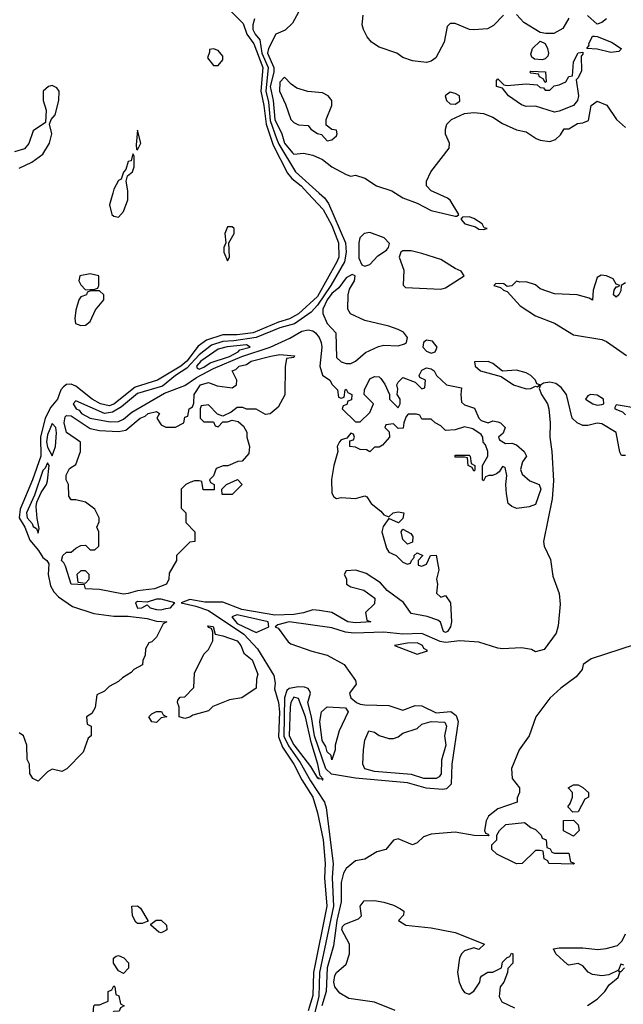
# Model space of a CAD drawing. Header units: inches. Extents: x 2348352 to 2479776, y 460422 to 613655.
# Tile 394 of 590: x 2410713 to 2413260, y 546576 to 550732. Entities that reach past the tile are written whole.
import ezdxf

# ---------------------------------------------------------------- set-up
doc = ezdxf.new("R2010")
doc.units = ezdxf.units.IN
doc.header["$MEASUREMENT"] = 0
doc.layers.add('C4514', color=7, linetype='Continuous')
doc.layers.add('C4515', color=7, linetype='Continuous')

msp = doc.modelspace()

# ---------------------------------------------------------------- linework, layer by layer
at = {"layer": 'C4514', "color": 4}
for points, elevation in [([(2411928.7, 550000), (2411993.8, 549930), (2412030, 549863.7), (2412058.6, 549790), (2412059.3, 549730), (2412051.8, 549710), (2411970, 549563.8), (2411890, 549489.8), (2411851.5, 549468.5), (2411804.7, 549455.3), (2411698, 549410), (2411630, 549401.2), (2411570, 549401.5), (2411501.2, 549378.8), (2411466.5, 549353.5), (2411418.6, 549290), (2411393.2, 549270), (2411294, 549210), (2411199.8, 549180.2), (2411110, 549108.4), (2411090, 549101.5), (2411053.6, 549110), (2411018.7, 549130), (2410950, 549184.7), (2410930, 549193.6), (2410910, 549191.6), (2410897.5, 549182.5), (2410886.7, 549170), (2410872, 549130), (2410843.7, 549096.3), (2410820.6, 549050), (2410800.1, 548970), (2410802.3, 548890), (2410767.2, 548790), (2410714.4, 548665.6), (2410711, 548630), (2410733.8, 548590), (2410755.4, 548535.4), (2410791.7, 548491.7), (2410810, 548462), (2410826.8, 548450), (2410834.9, 548434.9), (2410832.9, 548390), (2410842.7, 548342.7), (2410856.5, 548316.5), (2410875.8, 548295.8), (2410935.8, 548255.8), (2411025.7, 548225.7), (2411110, 548214.9), (2411170, 548214.9), (2411250, 548204), (2411290, 548193), (2411334, 548190), (2411318, 548182), (2411290, 548126), (2411270, 548106), (2411258, 548102), (2411243.6, 548076.4), (2411242, 548050), (2411232.7, 548027.3), (2411231.1, 548008.9), (2411194, 547990), (2411183.6, 547976.4), (2411146.4, 547953.6), (2411130, 547938), (2411090, 547918), (2411070, 547898), (2411038, 547882), (2411031.6, 547828.4), (2411016.9, 547803.1), (2410994, 547790), (2410998, 547758), (2411014, 547750), (2411014, 547710), (2411001, 547699), (2410979.8, 547640.2), (2410912, 547570), (2410890, 547559), (2410850, 547568), (2410830, 547558), (2410790, 547518), (2410768, 547530), (2410755.3, 547550), (2410754, 547590), (2410744, 547610), (2410742, 547670), (2410728.9, 547708.9), (2410710, 547722)], 24), ([(2411976.2, 550000), (2411999.2, 549979.2), (2412016.3, 549956.3), (2412088, 549790), (2412090.2, 549750.2), (2412083.5, 549710), (2412025.7, 549610), (2411970, 549526.6), (2411943.2, 549496.8), (2411871.8, 549448.2), (2411810, 549430.5), (2411710.1, 549389.9), (2411616.1, 549376.1), (2411570, 549374.1), (2411522.2, 549357.8), (2411470, 549316.8), (2411418.4, 549261.6), (2411370.2, 549230), (2411315.1, 549184.9), (2411210, 549154.5), (2411142.1, 549097.9), (2411104.4, 549075.6), (2411070, 549069.6), (2410950, 549123.7), (2410938, 549110), (2410950.6, 549090), (2410963.2, 549083.2), (2410973.4, 549070), (2411010, 549049.3), (2411094.7, 549034.7), (2411130, 549035.6), (2411150, 549045.4), (2411185.2, 549074.8), (2411324.1, 549155.9), (2411410, 549187.5), (2411459, 549221), (2411530, 549259.5), (2411650, 549310.8), (2411769.6, 549350), (2411852.2, 549387.8), (2411903, 549417), (2411930, 549422.9), (2411950, 549418.5), (2411961.1, 549410), (2411976.9, 549390), (2411985.2, 549370), (2411987.9, 549350), (2411978.7, 549270), (2411990, 549231), (2412022, 549210), (2412031.6, 549191.6), (2412054, 549170), (2412058, 549138), (2412070, 549134), (2412082, 549138), (2412086, 549170), (2412090, 549172), (2412098, 549158), (2412114, 549150), (2412112.7, 549127.3), (2412098, 549122), (2412092.7, 549107.3), (2412078, 549102), (2412074, 549090), (2412130, 549034), (2412150, 549034), (2412190, 549074), (2412206, 549110), (2412166, 549150), (2412168, 549170), (2412190, 549216), (2412210, 549226), (2412230, 549224.7), (2412237.3, 549217.3), (2412254, 549194), (2412274, 549150), (2412274, 549130), (2412310, 549094), (2412318, 549110), (2412318, 549130), (2412306, 549150), (2412308, 549172), (2412304, 549190), (2412310, 549202), (2412330, 549222), (2412382, 549202), (2412410, 549174), (2412422, 549178), (2412426, 549210), (2412402, 549222), (2412398, 549230), (2412410, 549252), (2412430, 549262), (2412450, 549258), (2412462, 549250), (2412472, 549230), (2412514, 549190), (2412578, 549178), (2412574, 549150), (2412578, 549118), (2412590, 549106), (2412632.7, 549092.7), (2412650.6, 549050.6), (2412659.8, 549039.8), (2412690, 549030.8), (2412710, 549038.8), (2412730, 549034.8), (2412742, 549030), (2412762, 549010), (2412752.7, 548987.3), (2412734, 548970), (2412738, 548958), (2412763.6, 548943.6), (2412790, 548944.7), (2412810, 548938), (2412842, 548910), (2412851.3, 548890), (2412834.8, 548865.2), (2412826.4, 548833.6), (2412833.2, 548813.2), (2412866.2, 548786.2), (2412904.7, 548770), (2412912.4, 548750), (2412890, 548686), (2412863.6, 548676.4), (2412810.6, 548669.4), (2412790, 548677.2), (2412774, 548690), (2412766.6, 548730), (2412764, 548770), (2412768.4, 548808.4), (2412762, 548842), (2412750, 548846), (2412736.9, 548823.1), (2412725.4, 548814.6), (2412708, 548808), (2412692, 548808), (2412678, 548802), (2412670, 548786), (2412666, 548790), (2412666, 548850), (2412688, 548890), (2412688, 548910), (2412678, 548938), (2412668.7, 548948.7), (2412668, 548970), (2412660.4, 548980.4), (2412624.7, 549004.7), (2412590, 549014), (2412550, 549001.2), (2412510, 548998), (2412490, 549018), (2412466, 549030), (2412450, 549046), (2412410, 549046), (2412402, 549062), (2412387.3, 549067.3), (2412352.7, 549067.3), (2412343.6, 549056.4), (2412334, 549030), (2412331.6, 549008.4), (2412310, 549006), (2412290, 549026), (2412258, 549022), (2412254, 549010), (2412272.7, 548992.7), (2412274, 548970), (2412243.6, 548936.4), (2412230, 548928), (2412210, 548928), (2412190, 548908), (2412176.4, 548916.4), (2412150, 548918), (2412130, 548928), (2412106, 548930), (2412106, 548954), (2412122, 548958), (2412126, 548970), (2412122, 548982), (2412110, 548986), (2412094, 548966), (2412070, 548958), (2412062, 548950), (2412052, 548930), (2412056, 548910), (2412038.4, 548850), (2412028.8, 548791.2), (2412030, 548734), (2412038, 548718), (2412050, 548711.3), (2412070, 548714.8), (2412129.3, 548710.7), (2412170, 548722), (2412178, 548718), (2412196, 548690), (2412237.3, 548657.3), (2412250, 548642), (2412270, 548634), (2412289, 548651), (2412310, 548654.8), (2412334, 548650), (2412330, 548626), (2412312, 548608), (2412270, 548626), (2412247.1, 548592.9), (2412241, 548570), (2412260.7, 548500.7), (2412270, 548484.7), (2412302, 548470), (2412330, 548442), (2412350, 548434), (2412362, 548438), (2412366, 548450), (2412378, 548462), (2412378, 548470), (2412390, 548482), (2412414, 548470), (2412394, 548450), (2412394, 548430), (2412410, 548424.7), (2412430, 548434), (2412446, 548470), (2412470, 548472), (2412482, 548410), (2412471.3, 548370), (2412476, 548350), (2412472, 548312), (2412490, 548294), (2412510, 548302), (2412530.4, 548270.4), (2412534.8, 548190), (2412530.8, 548170), (2412518.8, 548150), (2412510, 548146), (2412501.2, 548150), (2412489.3, 548189.3), (2412478, 548198), (2412432.3, 548212.3), (2412365.4, 548225.4), (2412332.1, 548272.1), (2412262.9, 548322.9), (2412235.1, 548355.1), (2412174.8, 548394.8), (2412131.3, 548408.7), (2412090, 548406), (2412082, 548390), (2412091.3, 548371.3), (2412092, 548350), (2412110, 548338), (2412164.5, 548324.5), (2412211.3, 548290), (2412210, 548266), (2412172, 548230), (2412178, 548198), (2412194, 548190), (2412130, 548186), (2412098, 548190), (2412030, 548229.2), (2411978.6, 548238.6), (2411950, 548240.9), (2411910, 548228), (2411870, 548221.8), (2411790, 548218.6), (2411650, 548243), (2411570, 548273.8), (2411493.7, 548273.7), (2411430, 548285.2), (2411394, 548270), (2411456.7, 548256.7), (2411510, 548238.9), (2411657.9, 548137.9), (2411716.5, 548076.5), (2411784.6, 547964.6), (2411791.4, 547931.4), (2411787.9, 547907.9), (2411804.3, 547850), (2411808.5, 547810), (2411804.6, 547704.6), (2411821.5, 547661.5), (2411870, 547590.3), (2411904, 547524), (2411950.2, 547450), (2411970, 547384.7), (2411993.2, 547270), (2412002, 547170), (2411999.2, 547110), (2412008.8, 546990), (2411952.2, 546710), (2411950, 546614), (2411930, 546549.4)], 28), ([(2411105.6, 550000), (2411092, 549950), (2411102, 549910), (2411110, 549902), (2411130, 549898), (2411150, 549922), (2411168.4, 549971.6), (2411168.6, 550000)], 24), ([(2412298.7, 550000), (2412330, 549980.4), (2412390, 549957.1), (2412450, 549926), (2412550, 549902), (2412558, 549902), (2412566, 549910), (2412529, 549970), (2412518.9, 549978.9), (2412471.5, 550000)], 32), ([(2413270, 549621.2), (2413250.7, 549609.3), (2413250, 549588), (2413241, 549570), (2413230, 549561.2), (2413219, 549570), (2413221.2, 549590), (2413230, 549604.7), (2413236.4, 549603.6), (2413246, 549610), (2413230, 549615.3), (2413217.5, 549637.5), (2413190, 549651.3), (2413166.7, 549653.3), (2413150, 549644), (2413133, 549590), (2413130, 549548), (2413116.4, 549556.4), (2413066, 549570), (2412970, 549575.3), (2412910, 549595.3), (2412890, 549613.2), (2412850, 549625.2), (2412824, 549624), (2412810, 549628), (2412790, 549608.7), (2412770, 549606), (2412756.4, 549616.4), (2412722, 549618), (2412714, 549610), (2412742, 549602), (2412754, 549590), (2412770, 549584.7), (2412824.4, 549524.4), (2412890, 549481.3), (2412970.2, 549450.2), (2413050, 549401.1), (2413170, 549381.3), (2413190, 549374), (2413273.9, 549313.9)], 32), ([(2413270, 548891.8), (2413252.7, 548892.7), (2413245.8, 548905.8), (2413229.6, 548989.6), (2413170, 549026.6), (2413150, 549029.4), (2413110, 549019.6), (2413090, 549019.6), (2413066, 549030), (2413045.1, 549050), (2413021.1, 549150), (2412998.7, 549178.7), (2412975.7, 549195.7), (2412950, 549202.4), (2412923, 549197), (2412910.3, 549189.7), (2412904.7, 549175.3), (2412914.7, 549150), (2412940.2, 549110), (2412945.8, 549090), (2412951.8, 549030), (2412950.2, 548970), (2412959.1, 548910), (2412965.8, 548785.8), (2412959.6, 548710), (2412923.2, 548530), (2412926.7, 548510), (2412953.6, 548453.6), (2412963.5, 548383.5), (2412990.2, 548310.2), (2412994.3, 548265.7), (2412985.9, 548174.1), (2412977.4, 548142.6), (2412926.4, 548073.6), (2412890, 548064), (2412873.4, 548073.4), (2412830, 548080.3), (2412750, 548076.1), (2412730, 548079.3), (2412650, 548104.8), (2412569.7, 548109.7), (2412510, 548103.5), (2412487.2, 548107.2), (2412410, 548141), (2412330, 548138), (2412250, 548147.5), (2412122.3, 548142.3), (2412087.5, 548147.5), (2412030, 548165.3), (2411850, 548189.8), (2411801.7, 548178.3), (2411790.8, 548170), (2411803.6, 548163.6), (2411846.1, 548106.1), (2411857.5, 548097.5), (2411946.2, 548066.2), (2412010, 548050.2), (2412081.7, 548010), (2412130, 547942.8), (2412132.5, 547927.5), (2412104.4, 547890), (2412110.2, 547870), (2412133.7, 547850), (2412150, 547842.5), (2412170, 547840.2), (2412270, 547838), (2412330, 547817.4), (2412382, 547838), (2412410, 547836.5), (2412470, 547806.7), (2412532.4, 547812.4), (2412554.7, 547794.7), (2412562.8, 547770), (2412536.5, 547590), (2412534.4, 547505.6), (2412513.7, 547486.3), (2412497.1, 547482.9), (2412428.7, 547488.7), (2412350, 547511.4), (2412130, 547530.7), (2412028, 547548), (2412005.2, 547570), (2411957.1, 547710), (2411943.8, 547790), (2411928.2, 547850), (2411940.5, 547890), (2411937.7, 547897.7), (2411929.7, 547909.7), (2411915.1, 547915.1), (2411890, 547916.1), (2411850.2, 547909.8), (2411839.9, 547900.1), (2411830.7, 547869.3), (2411827.6, 547707.6), (2411846.9, 547666.9), (2411896.3, 547596.3), (2411939.9, 547519.9), (2411999.1, 547430), (2412006.2, 547406.2), (2412036, 547170), (2412030.9, 547110), (2412037, 546990), (2411978.6, 546710), (2411975.1, 546610), (2411950.2, 546510)], 32), ([(2413329.6, 549089.6), (2413230, 549106), (2413224.7, 549095.3), (2413224.7, 549090), (2413256.3, 549076.3), (2413270, 549064)], 32), ([(2413310, 548095.3), (2413125.2, 548034.8), (2413091.3, 548010), (2413086, 547990), (2413062, 547958), (2412996, 547910), (2412950, 547869), (2412890.5, 547789.5), (2412862.8, 547710), (2412821, 547650), (2412787.9, 547572.1), (2412791, 547530), (2412822, 547490), (2412822, 547470), (2412812.7, 547447.3), (2412812, 547430), (2412730, 547402), (2412691.3, 547370), (2412681, 547350), (2412674, 547310), (2412678, 547298), (2412690, 547294), (2412692.7, 547287.3), (2412631.3, 547288.7), (2412550, 547302.7), (2412450, 547294), (2412416.9, 547283.1), (2412390, 547258), (2412370, 547249), (2412310, 547275.3), (2412290, 547268.7), (2412258, 547230), (2412220.5, 547219.5), (2412170, 547189.2), (2412130, 547182), (2412090, 547149), (2412079.1, 547130), (2412069.1, 547090.9), (2412069.2, 547009.2), (2412050.5, 546930.5), (2412037.3, 546822.7), (2412010.7, 546730), (2412006.2, 546630), (2411988.3, 546570)], 36), ([(2412298, 546550), (2412210, 546585.1), (2412101.3, 546601.3), (2412063.1, 546623.1), (2412042, 546650), (2412038, 546670), (2412042, 546698), (2412049.4, 546710.6), (2412090, 546746), (2412104.5, 546790), (2412104.5, 546830), (2412072.3, 546890), (2412075.1, 546904.9), (2412085.1, 546914.9), (2412142.5, 546937.5), (2412155.3, 546950), (2412149.4, 546990.6), (2412167, 547013), (2412210, 547014), (2412250, 547006.8), (2412290, 546994.8), (2412319.8, 546979.8), (2412334, 546970), (2412332.7, 546952.7), (2412312, 546930), (2412342, 546910), (2412450, 546899.1), (2412550, 546879.3), (2412674, 546830), (2412650, 546808), (2412630, 546815.3), (2412590, 546802.7), (2412577.3, 546790), (2412568.5, 546771.5), (2412560.7, 546710), (2412567.7, 546670), (2412579.9, 546639.9), (2412590, 546626), (2412601.4, 546621.4), (2412610, 546618.8), (2412630, 546631.3), (2412655.3, 546670), (2412658, 546690), (2412663.1, 546696.9), (2412688.4, 546711.6), (2412710, 546712), (2412746, 546730), (2412750, 546754), (2412770, 546774), (2412782, 546778), (2412788, 546792), (2412794, 546790), (2412794, 546750), (2412772.7, 546727.3), (2412772, 546710), (2412756, 546670), (2412741, 546650), (2412736, 546610), (2412747.3, 546587.3), (2412801.1, 546561.1)], 36), ([(2413262, 546742), (2413250, 546746), (2413239.6, 546720.4), (2413198.8, 546701.2), (2413170, 546697.2), (2413130, 546702), (2413112.5, 546712.5), (2413090, 546739), (2413070, 546748.7), (2413030, 546742), (2413024.7, 546744.7), (2412975.3, 546790), (2412966, 546810), (2412990, 546814), (2413090, 546814.8), (2413152.7, 546807.3), (2413188.4, 546811.6), (2413235.3, 546824.7), (2413255.3, 546844.7), (2413270, 546874)], 36), ([(2413108.7, 546571.3), (2413150, 546598), (2413182, 546630), (2413201.2, 546658.8), (2413238, 546690), (2413246, 546710), (2413242, 546718), (2413250, 546714), (2413266, 546730)], 36)]:
    msp.add_lwpolyline(points, dxfattribs=dict(at, elevation=elevation))
for points, elevation in [([(2412610, 549899), (2412582, 549898), (2412574, 549890), (2412592, 549870), (2412636.8, 549856.8), (2412650, 549848), (2412670, 549846), (2412686, 549850), (2412673.2, 549853.2), (2412664, 549870), (2412630, 549893.2)], 32), ([(2411610, 549858), (2411590, 549858), (2411578, 549830), (2411582, 549790), (2411574, 549770), (2411574, 549750), (2411590, 549714), (2411598, 549730), (2411595.3, 549790), (2411618, 549830), (2411618, 549850)], 24), ([(2412190, 549834), (2412166.8, 549830), (2412148.4, 549811.6), (2412143.8, 549790), (2412144.5, 549724.5), (2412156.9, 549696.9), (2412170, 549691), (2412190, 549698.8), (2412224.4, 549735.6), (2412260.7, 549759.3), (2412269.3, 549770), (2412272.9, 549787.1), (2412251.3, 549811.3)], 32), ([(2412330, 549756), (2412321, 549750), (2412314, 549730), (2412334.4, 549674.4), (2412330.7, 549610.7), (2412341.1, 549601.1), (2412490, 549594), (2412510, 549599.3), (2412588, 549650), (2412575.3, 549670), (2412550, 549680.9), (2412490, 549719.6), (2412410, 549745.1), (2412364.5, 549755.5)], 32), ([(2411010, 549659), (2410966, 549650), (2410962.8, 549630), (2410970, 549612), (2410990, 549592), (2411030, 549594), (2411042, 549598), (2411046, 549610), (2411046, 549650)], 24), ([(2412116, 549656), (2412090, 549642.7), (2412059.7, 549600.3), (2412030, 549575.8), (2412010, 549549.7), (2411991.4, 549510), (2411991.8, 549491.8), (2412010.5, 549450), (2412046.7, 549410), (2412050, 549306), (2412070, 549287.7), (2412090, 549280.7), (2412110, 549280.7), (2412130, 549290.8), (2412172.8, 549327.2), (2412227.6, 549352.4), (2412250, 549358.5), (2412310, 549355.5), (2412336.4, 549363.6), (2412345.6, 549370), (2412349.7, 549390), (2412332.6, 549412.6), (2412310, 549424), (2412270, 549438.3), (2412170, 549462.3), (2412109.5, 549490), (2412096.9, 549510), (2412098.7, 549570), (2412105.1, 549594.9), (2412125.2, 549630), (2412128, 549650)], 32), ([(2411050, 549588), (2411012.7, 549587.3), (2410998, 549582), (2410994, 549570), (2410970, 549562), (2410962.8, 549550), (2410950, 549506), (2410945.5, 549470), (2410948, 549450), (2410970, 549440.5), (2410990, 549443), (2411010, 549458), (2411032.3, 549507.7), (2411068, 549550), (2411068, 549570)], 24), ([(2412430, 549378.7), (2412416.3, 549370), (2412413.7, 549350), (2412430, 549332.2), (2412450, 549324.4), (2412466, 549330), (2412475.1, 549350), (2412454.8, 549374.8)], 32), ([(2411670, 549359.8), (2411588.5, 549351.5), (2411550, 549341.1), (2411476.5, 549290), (2411459, 549270), (2411461.4, 549261.4), (2411470, 549256.5), (2411490, 549265.5), (2411516.8, 549283.2), (2411598.5, 549310), (2411634.7, 549330), (2411641.2, 549338.8), (2411685.6, 549350)], 32), ([(2411750, 549066), (2411710, 549088), (2411670, 549088), (2411654.6, 549094.6), (2411630, 549095.3), (2411605.4, 549074.6), (2411570, 549058), (2411547.3, 549067.3), (2411510, 549106), (2411478, 549102), (2411474, 549090), (2411474, 549050), (2411490, 549034), (2411530, 549034), (2411538, 549018), (2411550, 549014), (2411570, 549034), (2411590, 549034), (2411610, 549042), (2411635.3, 549035.3), (2411656.9, 549016.9), (2411670.7, 548990.7), (2411670.8, 548970), (2411682, 548930), (2411679.6, 548900.4), (2411651.6, 548868.4), (2411632.7, 548867.3), (2411591.3, 548848.7), (2411571.6, 548848.4), (2411542, 548838), (2411530, 548806), (2411514, 548790), (2411518, 548778), (2411534, 548770), (2411532.7, 548747.3), (2411487.3, 548747.3), (2411482, 548782), (2411470, 548786), (2411450, 548786), (2411430, 548778), (2411414, 548770), (2411394, 548750), (2411394, 548670), (2411414, 548650), (2411414, 548610), (2411452, 548570), (2411452, 548530), (2411430, 548526), (2411374, 548470), (2411374, 548450), (2411343.6, 548396.4), (2411342, 548370), (2411332, 548350), (2411282, 548330), (2411210, 548321.6), (2411170, 548309.6), (2411150, 548307), (2411050, 548326.6), (2410990, 548329.5), (2410986, 548346), (2410930, 548349.5), (2410905.4, 548425.4), (2410899.5, 548439.5), (2410888.7, 548450), (2410895.3, 548470), (2410910, 548484.7), (2410930, 548484.7), (2410950, 548502), (2410970, 548512), (2410990, 548514), (2411010, 548494), (2411030, 548494), (2411046, 548510), (2411046, 548570), (2411038, 548590), (2411047.3, 548612.7), (2411048, 548630), (2411030, 548666), (2410990, 548695.3), (2410950, 548706), (2410930, 548706), (2410920.4, 548720.4), (2410918, 548770), (2410908, 548790), (2410908, 548810), (2410923.1, 548836.9), (2410950, 548854), (2410968.7, 548910), (2410968.7, 548948.7), (2410910, 548989.3), (2410900.3, 549030), (2410904.1, 549055.9), (2410910, 549061.1), (2410930, 549059.6), (2411010, 549006), (2411050, 548997.4), (2411130, 548994.3), (2411160.9, 548999.1), (2411221.2, 549050), (2411241.6, 549058.4), (2411255.3, 549070), (2411290, 549078), (2411302, 549070), (2411292, 549050), (2411310, 549022), (2411330, 549012), (2411370, 549012), (2411406, 549030), (2411410, 549054), (2411422, 549058), (2411428, 549090), (2411442, 549098), (2411447.3, 549112.7), (2411448.7, 549150), (2411475.3, 549190), (2411510, 549201), (2411546.4, 549186.4), (2411610, 549178), (2411628, 549190), (2411628.7, 549210), (2411609.2, 549250), (2411624.5, 549255.5), (2411639, 549270), (2411670, 549276.3), (2411689.2, 549290), (2411772.3, 549312.3), (2411810, 549318), (2411872.7, 549312.7), (2411870, 549306), (2411838, 549302), (2411832.7, 549267.3), (2411831.6, 549148.4), (2411803.6, 549096.4), (2411770, 549068.7)], 24), ([(2412690, 549289.7), (2412632.7, 549287.3), (2412634.8, 549270), (2412658, 549250), (2412745.3, 549225.3), (2412796.3, 549190), (2412850, 549174.4), (2412870, 549175.6), (2412890, 549184.9), (2412897.2, 549182.8), (2412908, 549190), (2412895.5, 549195.5), (2412889.7, 549210), (2412870, 549229.7), (2412850, 549241.5), (2412810, 549252.3), (2412750, 549248.7), (2412710, 549280.5)], 32), ([(2413122, 549150), (2413110, 549144), (2413100.7, 549130), (2413131.3, 549110), (2413150, 549104.9), (2413170, 549107.7), (2413178, 549110), (2413176, 549130), (2413150, 549147)], 32), ([(2410850, 549027.3), (2410830, 548979.3), (2410826, 548950), (2410830, 548927.3), (2410850, 548890.8), (2410863.5, 548930), (2410868.2, 548988.2), (2410865.6, 549010)], 28), ([(2412630, 548826), (2412622, 548842), (2412606, 548850), (2412602, 548882), (2412590, 548886), (2412550, 548886), (2412550, 548894), (2412610, 548894), (2412614, 548890), (2412618, 548858), (2412634, 548850), (2412634, 548830)], 28), ([(2410830, 548860.9), (2410820.4, 548839.6), (2410810, 548829.4), (2410775.6, 548724.4), (2410741.5, 548650), (2410743.5, 548630), (2410765.3, 548605.3), (2410770, 548593.4), (2410783.8, 548583.8), (2410790, 548564), (2410795.1, 548584.9), (2410786.3, 548626.3), (2410782.6, 548677.4), (2410785.1, 548694.9), (2410803.7, 548736.3), (2410825.7, 548770), (2410830, 548786), (2410837.6, 548850)], 28), ([(2411567.3, 548727.3), (2411566, 548750), (2411586, 548770), (2411631.6, 548791.6), (2411652, 548770), (2411610, 548728)], 24), ([(2412350, 548518), (2412330, 548538), (2412322, 548570), (2412330, 548582), (2412363.6, 548563.6), (2412371.3, 548550), (2412370, 548526)], 28), ([(2410990, 548406), (2410970, 548406), (2410954, 548390), (2410958, 548358), (2410990, 548354), (2411006, 548370), (2411006, 548390)], 24), ([(2411310, 548286.2), (2411290, 548286.2), (2411250, 548272.8), (2411210, 548276), (2411202, 548270), (2411210, 548248.4), (2411228, 548250), (2411250, 548262.8), (2411262.8, 548250), (2411290, 548242), (2411310, 548241.1), (2411330, 548247.1), (2411348.7, 548250), (2411368, 548270)], 28), ([(2411630, 548219.8), (2411607.8, 548212.2), (2411630, 548183.8), (2411710, 548145.7), (2411764, 548170), (2411762, 548190)], 32), ([(2411410, 547782), (2411386, 547790), (2411386, 547830), (2411378, 547850), (2411380.4, 547859.6), (2411390, 547872), (2411410, 547874), (2411447.3, 547912.7), (2411450, 547974), (2411490, 548054), (2411510, 548074), (2411528, 548110), (2411527.3, 548147.3), (2411522, 548162), (2411510, 548166), (2411506, 548174), (2411528.7, 548171.3), (2411538, 548138), (2411570, 548132), (2411630.5, 548110), (2411646, 548090), (2411658, 548058), (2411693.4, 548030), (2411718, 547970), (2411712, 547948), (2411710.7, 547910), (2411650.7, 547869.3), (2411598, 547862), (2411527.3, 547832.7), (2411510, 547815.3), (2411443.6, 547796.4), (2411430, 547788.7)], 24), ([(2412390, 548101.3), (2412350, 548100.5), (2412294, 548090), (2412390, 548054), (2412430, 548066), (2412434, 548070), (2412418.6, 548078.6), (2412412.3, 548090)], 36), ([(2411870, 547872.4), (2411857.3, 547850), (2411854.2, 547830), (2411849.5, 547710), (2411870, 547671.5), (2411939.5, 547579.5), (2411970, 547530.7), (2411974, 547534), (2411974, 547530), (2411988.1, 547528.1), (2411990, 547522), (2411993.6, 547526.4), (2411980.5, 547540.5), (2411971.2, 547590), (2411942.3, 547682.3), (2411918.9, 547790), (2411890, 547867)], 36), ([(2412030, 547608), (2412027, 547627), (2412010, 547641.2), (2412004.6, 547664.6), (2411989.8, 547690.2), (2411979.6, 547770), (2411986.3, 547810), (2412010, 547832), (2412087.3, 547827.3), (2412098.8, 547810), (2412061, 547730), (2412044.7, 547670), (2412044.7, 547650)], 28), ([(2411290, 547766), (2411270, 547768), (2411258, 547790), (2411270, 547802), (2411290, 547812), (2411311.6, 547811.6), (2411318, 547798), (2411334, 547790), (2411310, 547786)], 24), ([(2412470, 547529.8), (2412418, 547530), (2412366.6, 547546.6), (2412210, 547558.9), (2412169.2, 547570), (2412161.2, 547590), (2412164, 547650), (2412169.1, 547690.9), (2412186, 547730), (2412210, 547724.7), (2412230, 547711.3), (2412270, 547698), (2412290, 547698), (2412310, 547704.7), (2412330, 547721), (2412390, 547740.7), (2412410, 547758.8), (2412449.7, 547770.3), (2412507.5, 547767.5), (2412513.7, 547750), (2412505.5, 547710), (2412511.3, 547670), (2412493.4, 547606.6), (2412491.5, 547548.5), (2412483, 547537)], 28), ([(2413047.3, 547387.3), (2413026, 547410), (2413036.4, 547423.6), (2413046, 547450), (2413046, 547470), (2413028, 547490), (2413050, 547502), (2413070, 547502), (2413090, 547492), (2413114, 547470), (2413114, 547450), (2413098, 547442), (2413070, 547388)], 36), ([(2412970, 547214), (2413030, 547214), (2413038, 547178), (2413050, 547174), (2413054, 547170), (2413050, 547168), (2412946, 547170), (2412942, 547182), (2412926, 547190), (2412922, 547222), (2412910, 547226), (2412890, 547226), (2412834, 547170), (2412808.9, 547168.9), (2412726, 547210), (2412706, 547230), (2412706, 547250), (2412726, 547270), (2412726, 547290), (2412738, 547310), (2412764.7, 547335.3), (2412843.6, 547343.6), (2412870, 547322), (2412890, 547314), (2412914, 547290), (2412918, 547278), (2412934, 547270), (2412938, 547238), (2412952, 547232), (2412958, 547218)], 36), ([(2413050, 547286), (2413008.4, 547308.4), (2413007.3, 547352.7), (2413050, 547354), (2413070, 547334), (2413074, 547310)], 36), ([(2411210, 546918), (2411203.1, 546923.1), (2411188.7, 546950), (2411186, 546990), (2411210, 546992), (2411222, 546982), (2411254, 546930), (2411254, 546926), (2411250, 546926), (2411230, 546918)], 24), ([(2411310, 546878), (2411300.4, 546880.4), (2411266, 546910), (2411266, 546914), (2411288.4, 546931.6), (2411310, 546932), (2411332, 546910), (2411334, 546890), (2411330, 546888)], 24), ([(2411150, 546706), (2411130, 546718), (2411108.7, 546750), (2411108.4, 546771.6), (2411120.4, 546779.6), (2411130, 546782), (2411152.7, 546772.7), (2411171.6, 546751.6), (2411171.6, 546728.4)], 24), ([(2411050, 546506), (2411030, 546526), (2410990, 546526), (2410986, 546530), (2410990, 546534), (2411022, 546538), (2411026, 546570), (2411030, 546574), (2411050, 546574), (2411086, 546590), (2411086, 546630), (2411102, 546638), (2411110, 546654), (2411114, 546650), (2411118, 546618), (2411131.6, 546611.6), (2411138, 546578), (2411154, 546570), (2411138, 546562), (2411132.7, 546547.3), (2411110, 546546), (2411094, 546530), (2411094, 546510), (2411090, 546506)], 24)]:
    msp.add_lwpolyline(points, close=True, dxfattribs=dict(at, elevation=elevation))
at = {"layer": 'C4515', "color": 4}
for points, elevation in [([(2411905.8, 550794.2), (2411863.5, 550716.5), (2411832.6, 550687.4), (2411794, 550670), (2411762.6, 550610), (2411758.7, 550590), (2411785, 550530), (2411785.1, 550510), (2411769.2, 550450), (2411782.2, 550390), (2411790, 550310.7), (2411819, 550250), (2411830, 550210.5), (2411864, 550170), (2411870, 550164.4), (2411910, 550167.7), (2411950, 550160.3), (2411990, 550141.5), (2412030, 550110.2), (2412090, 550078.8), (2412110, 550071.3), (2412130, 550074.8), (2412170, 550063), (2412218.8, 550030), (2412282.8, 550010), (2412298.7, 550000)], 32), ([(2411601.1, 550770), (2411655.1, 550715.1), (2411670.9, 550670), (2411700.2, 550630), (2411739.2, 550530), (2411730.1, 550430), (2411743.5, 550370), (2411753.2, 550290), (2411782.1, 550202.1), (2411843.4, 550083.4), (2411861.9, 550061.9), (2411900.8, 550030), (2411928.7, 550000)], 24), ([(2411704.1, 550735.9), (2411696, 550710), (2411696.1, 550690), (2411706, 550670), (2411726.5, 550646.5), (2411735, 550590), (2411761.4, 550530), (2411751.1, 550430), (2411762.9, 550382.9), (2411770, 550306), (2411796.2, 550230), (2411806.2, 550206.2), (2411876.5, 550090), (2411976.2, 550000)], 28), ([(2412754.9, 550750), (2412712.7, 550707.3), (2412687.1, 550692.9), (2412630, 550688.3), (2412610.9, 550690.9), (2412550, 550715.1), (2412530, 550715.6), (2412517.3, 550702.7), (2412503.6, 550636.4), (2412469, 550571), (2412450, 550556.2), (2412430, 550551.6), (2412370, 550558), (2412330, 550571.8), (2412304, 550590), (2412230, 550615.1), (2412197.2, 550637.2), (2412179.1, 550659.1), (2412163.1, 550690), (2412158, 550710), (2412162.6, 550750)], 32), ([(2413030, 550738), (2413004.9, 550695.1), (2412967.1, 550672.9), (2412932.7, 550672.7), (2412910, 550678), (2412840.4, 550720.4), (2412810, 550753.3)], 32), ([(2413190, 550735.1), (2413170, 550719.5), (2413150, 550713.2), (2413109.1, 550749.1)], 32), ([(2410710, 550104.9), (2410764, 550130), (2410810, 550164), (2410839, 550210), (2410848.7, 550250), (2410838, 550290), (2410846, 550310), (2410862, 550330), (2410878, 550390), (2410879.3, 550430), (2410870, 550444), (2410850, 550453.2), (2410834, 550450), (2410811.3, 550430), (2410811, 550390), (2410824.7, 550350), (2410822, 550298), (2410770, 550262), (2410750.6, 550209.4), (2410733.2, 550186.8), (2410690, 550174)], 24), ([(2412471.5, 550000), (2412449.7, 550009.7), (2412429.7, 550030), (2412429.7, 550050), (2412448.2, 550090), (2412525.6, 550190), (2412527, 550210), (2412510, 550248.7), (2412509.7, 550270), (2412515.6, 550290), (2412535.1, 550310), (2412590, 550336), (2412630, 550340.4), (2412670, 550336.4), (2412710, 550320.7), (2412750, 550293.4), (2412810, 550267.3), (2412850, 550258), (2412892, 550230), (2412910, 550222.8), (2412950, 550218), (2412974.6, 550225.4), (2412994.6, 550245.4), (2413010, 550271.3), (2413030, 550271.3), (2413066.3, 550293.7), (2413090, 550296), (2413113.6, 550306.4), (2413124, 550370), (2413150, 550387.3), (2413190.3, 550370.3), (2413231, 550310), (2413270, 550276)], 32), ([(2411168.6, 550000), (2411168.7, 550010), (2411162, 550050), (2411168, 550072), (2411188, 550090), (2411195.3, 550110), (2411195.3, 550155.3), (2411190, 550166), (2411183.6, 550136.4), (2411170, 550133.2), (2411161, 550099), (2411150, 550088), (2411141, 550059), (2411130, 550052.7), (2411110, 550016), (2411105.6, 550000)], 24)]:
    msp.add_lwpolyline(points, dxfattribs=dict(at, elevation=elevation))
for points, elevation in [([(2413207.3, 550592.7), (2413150, 550606.6), (2413106, 550610), (2413116.4, 550623.6), (2413115.3, 550630), (2413130, 550662), (2413138, 550662), (2413150, 550661), (2413210, 550636.3), (2413250.6, 550610.6), (2413250, 550606), (2413242, 550598)], 32), ([(2412918, 550562), (2412885.2, 550565.2), (2412874, 550574), (2412870, 550586), (2412877.2, 550610), (2412910, 550641), (2412930.7, 550630.7), (2412941, 550610), (2412944.7, 550590), (2412942, 550578), (2412930, 550566)], 32), ([(2411530, 550608), (2411514, 550606), (2411514, 550594), (2411504.7, 550570), (2411530, 550538), (2411550, 550538), (2411570, 550562), (2411570, 550578), (2411550, 550602)], 24), ([(2412970, 550342), (2412890, 550366), (2412850, 550365.6), (2412830, 550371.8), (2412776, 550410), (2412750, 550442), (2412725.2, 550450), (2412725.6, 550474.4), (2412730, 550482), (2412756, 550456), (2412770, 550454), (2412850, 550461), (2412896.9, 550456.9), (2412910, 550446), (2412923.6, 550443.6), (2412930, 550434), (2412950, 550434), (2412968, 550452), (2412990, 550456), (2413018, 550470), (2413030, 550492), (2413046, 550494), (2413050, 550554), (2413070, 550592), (2413090, 550594), (2413090, 550586), (2413082, 550578), (2413083.6, 550516.4), (2413070, 550486), (2413062, 550478), (2413071, 550410), (2413066.8, 550390), (2413050.4, 550369.6), (2412990, 550346)], 32), ([(2411830, 550489), (2411810, 550468), (2411808.7, 550430), (2411834.9, 550374.9), (2411857.3, 550310), (2411870, 550297.3), (2411890, 550287.3), (2411930, 550284.7), (2411941, 550270), (2411970, 550251), (2411986.4, 550246.4), (2412010, 550221), (2412030, 550224.7), (2412050, 550242), (2412053.2, 550250), (2412050, 550266), (2412030, 550268), (2412006.3, 550286.3), (2412006, 550310), (2412029.4, 550370), (2412029.4, 550390), (2412015.1, 550410), (2411990, 550423.6), (2411928.4, 550428.4), (2411883, 550443), (2411858.9, 550458.9)], 36), ([(2412930, 550466), (2412922, 550482), (2412906, 550490), (2412902, 550502), (2412870, 550506), (2412866, 550510), (2412870, 550514), (2412931.3, 550511.3), (2412934, 550470)], 32), ([(2412530, 550425.1), (2412508.2, 550410), (2412513.4, 550390), (2412530, 550377.1), (2412550, 550375.5), (2412570, 550388.2), (2412569.2, 550410), (2412550, 550419.6)], 36), ([(2411210, 550266), (2411203.8, 550203.8), (2411205.4, 550185.4), (2411210, 550182), (2411224, 550210)], 24)]:
    msp.add_lwpolyline(points, close=True, dxfattribs=dict(at, elevation=elevation))

doc.saveas('drawing.dxf')
